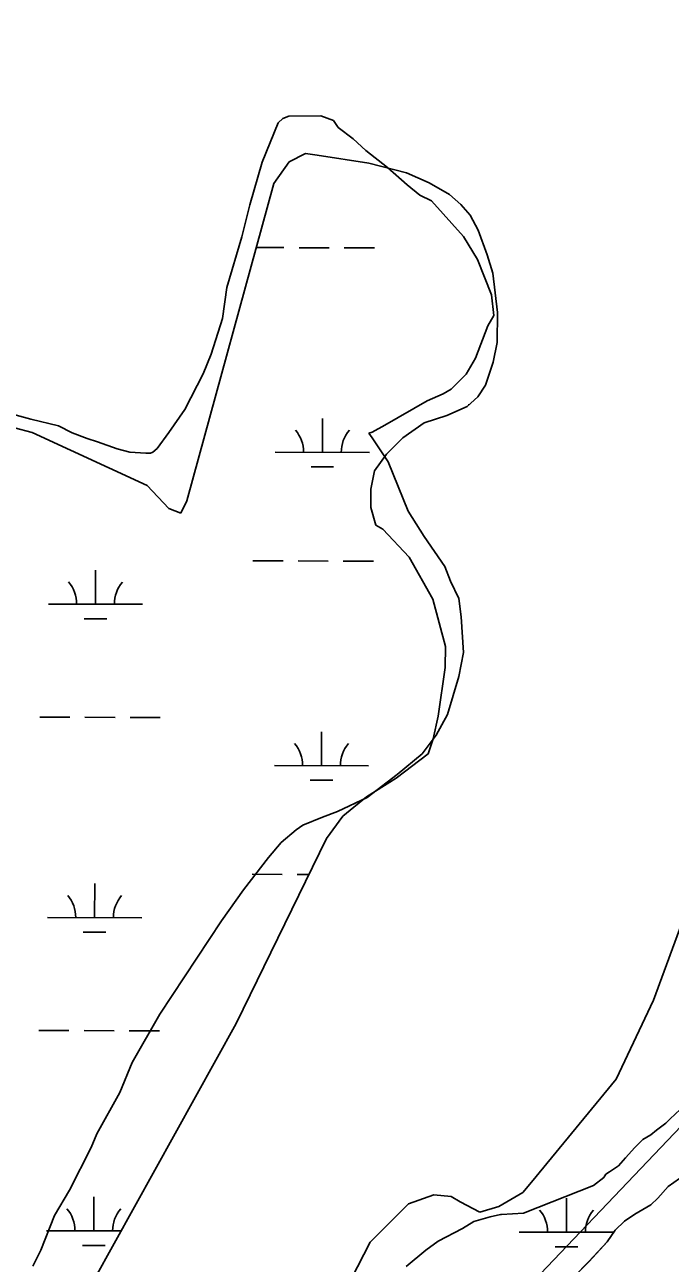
# Model space of a CAD drawing. Extents: x 3161665 to 3199565, y 885729 to 911164.
# Drawn here: x 3167730 to 3168415, y 901332 to 902647 of the extents above; entities that cross this region are included whole.
import ezdxf

# ---------------------------------------------------------------- set-up
doc = ezdxf.new("R2010")
doc.units = 0
for name, color, linetype in [('V-ROAD-CNTR', 7, 'Continuous'), ('V-SITE-VEGE', 7, 'Continuous'), ('V-WETL-SWMP', 7, 'Continuous')]:
    doc.layers.add(name, color=color, linetype=linetype)

msp = doc.modelspace()

# ---------------------------------------------------------------- linework, layer by layer
at = {"layer": 'V-ROAD-CNTR'}
msp.add_lwpolyline([(3168946.2, 902701.5), (3168955.2, 902630.5), (3168961.5, 902535.9), (3168961.5, 902441.4), (3168955.9, 902353.5), (3168941.7, 902266.1), (3168918.1, 902177.7), (3168890.1, 902100.2), (3168863.3, 902033.6), (3168829.6, 901958.4), (3168794.4, 901901.3), (3168736.7, 901818.3), (3168666.2, 901730.6), (3168563.2, 901615.8), (3168462.2, 901514.4), (3168199, 901238.5), (3167670.2, 900679.2), (3166933.6, 899908), (3166499.2, 899454), (3166011.1, 898943.9)], dxfattribs=at)
at = {"layer": 'V-SITE-VEGE'}
for p, q in [((3167998.9, 902542.3), (3168003.8, 902547.1)), ((3168003.8, 902547.1), (3168009.9, 902549.6)), ((3168009.9, 902549.6), (3168044.1, 902549.7)), ((3168044.1, 902549.7), (3168057.5, 902544.8)), ((3168057.5, 902544.8), (3168062.4, 902537.5)), ((3167981.9, 902500.7), (3167998.9, 902542.3)), ((3168062.4, 902537.5), (3168078.3, 902525.3)), ((3168078.3, 902525.3), (3168091.7, 902513.2)), ((3168091.7, 902513.2), (3168115, 902494.9)), ((3167968.6, 902455.5), (3167981.9, 902500.7)), ((3168115, 902494.9), (3168135.8, 902476.7)), ((3168135.8, 902476.7), (3168149.2, 902465.7)), ((3168149.2, 902465.7), (3168161.4, 902459.6)), ((3167960.2, 902421.4), (3167968.6, 902455.5)), ((3168161.4, 902459.6), (3168195.7, 902421.9)), ((3167944.4, 902367.6), (3167960.2, 902421.4)), ((3168195.7, 902421.9), (3168210.4, 902397.5)), ((3168210.4, 902397.5), (3168225.1, 902359.7)), ((3167939.6, 902334.7), (3167944.4, 902367.6)), ((3168225.1, 902359.7), (3168227.6, 902337.8)), ((3167927.5, 902296.8), (3167939.6, 902334.7)), ((3168227.6, 902337.8), (3168221.5, 902326.8)), ((3168221.5, 902326.8), (3168208.2, 902292.6)), ((3167919, 902276), (3167927.5, 902296.8)), ((3168208.2, 902292.6), (3168198.5, 902275.5)), ((3167899.6, 902238.2), (3167919, 902276)), ((3168198.5, 902275.5), (3168182.6, 902259.6)), ((3168182.6, 902259.6), (3168174.1, 902254.7)), ((3168157, 902247.3), (3168111.9, 902221.6)), ((3168174.1, 902254.7), (3168157, 902247.3)), ((3167712.9, 902234.1), (3167736.1, 902228)), ((3167882.5, 902213.7), (3167899.6, 902238.2)), ((3167736.1, 902228), (3167765.4, 902220.8)), ((3167765.4, 902220.8), (3167780, 902213.5)), ((3168111.9, 902221.6), (3168098.5, 902214.2)), ((3167780, 902213.5), (3167795.9, 902207.4)), ((3167795.9, 902207.4), (3167806.9, 902203.8)), ((3167806.9, 902203.8), (3167827.7, 902196.5)), ((3167870.4, 902196.6), (3167882.5, 902213.7)), ((3168098.5, 902214.2), (3168094.9, 902213)), ((3168094.9, 902213), (3168098.5, 902208.1)), ((3168098.5, 902208.1), (3168115.7, 902182.5)), ((3167827.7, 902196.5), (3167841.1, 902192.9)), ((3167841.1, 902192.9), (3167858.2, 902191.7)), ((3167858.2, 902191.7), (3167863.1, 902191.7)), ((3167863.1, 902191.7), (3167865.5, 902192.9)), ((3167865.5, 902192.9), (3167870.4, 902196.6)), ((3168115.7, 902182.5), (3168136.6, 902130.1)), ((3168136.6, 902130.1), (3168153.7, 902103.3)), ((3168153.7, 902103.3), (3168175.7, 902071.6)), ((3168175.7, 902071.6), (3168181.9, 902055.8)), ((3168181.9, 902055.8), (3168190.5, 902037.5)), ((3168190.5, 902037.5), (3168192.9, 902018)), ((3168192.9, 902018), (3168195.5, 901980.2)), ((3168195.5, 901980.2), (3168190.6, 901954.5)), ((3168190.6, 901954.5), (3168178.5, 901914.2)), ((3168178.5, 901914.2), (3168166.4, 901892.2)), ((3168166.4, 901892.2), (3168151.8, 901872.7)), ((3168151.8, 901872.7), (3168125, 901850.6)), ((3168125, 901850.6), (3168093.3, 901826.2)), ((3168093.3, 901826.2), (3168061.6, 901811.4)), ((3168061.6, 901811.4), (3168045.8, 901805.3)), ((3168025.1, 901796.7), (3168017.7, 901791.8)), ((3168045.8, 901805.3), (3168025.1, 901796.7)), ((3168017.7, 901791.8), (3168001.9, 901778.4)), ((3168001.9, 901778.4), (3167988.5, 901762.5)), ((3167988.5, 901762.5), (3167961.8, 901728.2)), ((3167961.8, 901728.2), (3167938.6, 901695.2)), ((3167938.6, 901695.2), (3167873, 901596.2)), ((3167873, 901596.2), (3167843.8, 901544.9)), ((3167843.8, 901544.9), (3167830.5, 901513.2)), ((3167830.5, 901513.2), (3167806.2, 901469.2)), ((3168415, 901485.2), (3168430.9, 901499.9)), ((3168400.4, 901473), (3168410.2, 901480.3)), ((3168410.2, 901480.3), (3168415, 901485.2)), ((3167806.2, 901469.2), (3167800.1, 901454.5)), ((3168385.8, 901463.2), (3168394.3, 901468.1)), ((3168394.3, 901468.1), (3168400.4, 901473)), ((3167800.1, 901454.5), (3167777, 901409.3)), ((3168367.5, 901443.6), (3168377.3, 901454.6)), ((3168377.3, 901454.6), (3168385.8, 901463.2)), ((3168360.2, 901435.1), (3168367.5, 901443.6)), ((3168346.8, 901426.5), (3168350.5, 901428.9)), ((3168350.5, 901428.9), (3168360.2, 901435.1)), ((3168259.1, 901384.8), (3168333.4, 901414.3)), ((3168333.4, 901414.3), (3168344.4, 901422.8)), ((3168344.4, 901422.8), (3168346.8, 901426.5)), ((3168425, 901421.8), (3168412.8, 901413.2)), ((3167777, 901409.3), (3167761.2, 901382.4)), ((3168401.8, 901401), (3168394.5, 901393.7)), ((3168412.8, 901413.2), (3168401.8, 901401)), ((3168394.5, 901393.7), (3168377.4, 901383.9)), ((3167761.2, 901382.4), (3167746.6, 901345.8)), ((3168194.4, 901368.8), (3168206.6, 901376.1)), ((3168206.6, 901376.1), (3168223.7, 901381.1)), ((3168223.7, 901381.1), (3168234.7, 901383.5)), ((3168234.7, 901383.5), (3168235.8, 901383.6)), ((3168235.8, 901383.6), (3168259.1, 901384.8)), ((3168366.5, 901376.5), (3168356.7, 901366.7)), ((3168377.4, 901383.9), (3168366.5, 901376.5)), ((3168168.8, 901355.3), (3168194.4, 901368.8)), ((3168356.7, 901366.7), (3168348.2, 901354.5)), ((3168155.4, 901345.5), (3168168.8, 901355.3)), ((3168348.2, 901354.5), (3168328.8, 901333.7)), ((3167746.6, 901345.8), (3167738.1, 901328.7)), ((3168134.7, 901328.4), (3168155.4, 901345.5)), ((3168328.8, 901333.7), (3168312.9, 901317.8))]:
    msp.add_line(p, q, dxfattribs=at)
at = {"layer": 'V-WETL-SWMP'}
for p, q in [((3168010.4, 902501), (3168027.8, 902509.9)), ((3168027.8, 902509.9), (3168040, 902508.2)), ((3168040, 902508.2), (3168095, 902499.6)), ((3167994.3, 902477.9), (3168010.4, 902501)), ((3168095, 902499.6), (3168134.9, 902489.2)), ((3168134.9, 902489.2), (3168159.2, 902478.7)), ((3167901.6, 902141.2), (3167994.3, 902477.9)), ((3168159.2, 902478.7), (3168180.5, 902466.5)), ((3168180.5, 902466.5), (3168192.6, 902455.7)), ((3168192.6, 902455.7), (3168202.5, 902444.4)), ((3168202.5, 902444.4), (3168211, 902428.5)), ((3168211, 902428.5), (3168220.7, 902402.3)), ((3167975.6, 902410.1), (3168004.9, 902410)), ((3168020.9, 902409.9), (3168052.9, 902409.9)), ((3168068.9, 902409.8), (3168100.9, 902409.7)), ((3168220.7, 902402.3), (3168226.5, 902382.8)), ((3168226.5, 902382.8), (3168231.5, 902341)), ((3168231.5, 902341), (3168231.4, 902309.4)), ((3168231.4, 902309.4), (3168227.1, 902288.5)), ((3168227.1, 902288.5), (3168218.9, 902264)), ((3168218.9, 902264), (3168210.8, 902251.4)), ((3168210.8, 902251.4), (3168199.4, 902241.3)), ((3168200.4, 902243), (3168201.3, 902242.9)), ((3167676.5, 902229.8), (3167737.5, 902213.8)), ((3168177.7, 902231.6), (3168153.9, 902224)), ((3168199.4, 902241.3), (3168177.7, 902231.6)), ((3168045.7, 902192.6), (3168045.8, 902228.6)), ((3168153.9, 902224), (3168131, 902208.2)), ((3167737.5, 902213.8), (3167859.5, 902157.5)), ((3168131, 902208.2), (3168113.9, 902190.6)), ((3167995.7, 902192.8), (3168095.7, 902192.5)), ((3168113.9, 902190.6), (3168101.1, 902173)), ((3168033.6, 902177.2), (3168057.6, 902177.2)), ((3168101.1, 902173), (3168097, 902153.5)), ((3167859.5, 902157.5), (3167882.7, 902133.1)), ((3168097, 902153.5), (3168097.1, 902133.9)), ((3167895.5, 902128.2), (3167901.6, 902141.2)), ((3167882.7, 902133.1), (3167895.5, 902128.2)), ((3168097.1, 902133.9), (3168102.4, 902115.4)), ((3168102.4, 902115.4), (3168109.7, 902111.1)), ((3168109.7, 902111.1), (3168138, 902081.4)), ((3167971.9, 902077.4), (3168003.9, 902077.3)), ((3168019.9, 902077.3), (3168051.9, 902077.2)), ((3168067.9, 902077.1), (3168099.9, 902077.1)), ((3168138, 902081.4), (3168163, 902036.9)), ((3167804.7, 902031.4), (3167804.8, 902067.4)), ((3168163, 902036.9), (3168176.5, 901986.6)), ((3167754.7, 902031.6), (3167854.7, 902031.3)), ((3167792.7, 902016), (3167816.7, 902016)), ((3168176.5, 901986.6), (3168176, 901964.1)), ((3168176, 901964.1), (3168168.6, 901912.6)), ((3167745.6, 901911.5), (3167777.6, 901911.4)), ((3167793.6, 901911.4), (3167825.6, 901911.3)), ((3167841.6, 901911.3), (3167873.6, 901911.2)), ((3168168.6, 901912.6), (3168163.3, 901888.5)), ((3168044.7, 901860), (3168044.8, 901896)), ((3168163.3, 901888.5), (3168158, 901872.4)), ((3168158, 901872.4), (3168124, 901846.6)), ((3168397.1, 901610.9), (3168490.3, 901864.8)), ((3167994.7, 901860.1), (3168094.7, 901859.8)), ((3168032.7, 901844.6), (3168056.7, 901844.5)), ((3168124, 901846.6), (3168092.5, 901827)), ((3168092.5, 901827), (3168067.3, 901806.5)), ((3168067.3, 901806.5), (3168050, 901782.6)), ((3168050, 901782.6), (3167954.2, 901586.1)), ((3167971, 901744.7), (3168003, 901744.6)), ((3168019, 901744.6), (3168031.4, 901744.6)), ((3167803.8, 901698.8), (3167803.9, 901734.8)), ((3167753.8, 901698.9), (3167853.8, 901698.6)), ((3167791.8, 901683.4), (3167815.8, 901683.3)), ((3168357.7, 901527.2), (3168397.1, 901610.9)), ((3167954.2, 901586.1), (3167802.9, 901313.8)), ((3167744.6, 901578.9), (3167776.6, 901578.8)), ((3167792.6, 901578.7), (3167824.6, 901578.6)), ((3167840.6, 901578.6), (3167872.6, 901578.5)), ((3168267.6, 901418), (3168357.7, 901527.2)), ((3168258.7, 901406.7), (3168267.6, 901418)), ((3168424.9, 901421.8), (3168412.8, 901413.2)), ((3167802.9, 901366.1), (3167803, 901402.1)), ((3168137, 901394.8), (3168164.2, 901404.5)), ((3168164.2, 901404.5), (3168182.6, 901402.6)), ((3168182.6, 901402.6), (3168191.9, 901396.9)), ((3168233.1, 901391.9), (3168258.7, 901406.7)), ((3168304.8, 901364.7), (3168304.9, 901400.7)), ((3168401.8, 901401), (3168394.5, 901393.7)), ((3168412.8, 901413.2), (3168401.8, 901401)), ((3168096.5, 901354.3), (3168137, 901394.8)), ((3168191.9, 901396.9), (3168212.8, 901385.9)), ((3168212.8, 901385.9), (3168233.1, 901391.9)), ((3168394.5, 901393.7), (3168377.4, 901383.9)), ((3168366.5, 901376.5), (3168356.7, 901366.7)), ((3168377.4, 901383.9), (3168366.5, 901376.5)), ((3167752.9, 901366.2), (3167831.9, 901366)), ((3168254.8, 901364.8), (3168354.8, 901364.6)), ((3168356.7, 901366.7), (3168348.2, 901354.5)), ((3167790.9, 901350.7), (3167814.9, 901350.6)), ((3167968.5, 901105.9), (3168096.5, 901354.3)), ((3168292.8, 901349.3), (3168316.8, 901349.2)), ((3168348.2, 901354.5), (3168328.7, 901333.7)), ((3168328.7, 901333.7), (3168312.9, 901317.8))]:
    msp.add_line(p, q, dxfattribs=at)
for centre, start, end in [((3167990.4, 902193.3), 359.0698, 40.6135), ((3168100.9, 902193), 139.0698, 180.6135), ((3167749.5, 902032.1), 359.0698, 40.6135), ((3167860, 902031.8), 139.0698, 180.6135), ((3167989.5, 901860.6), 359.0698, 40.6135), ((3168100, 901860.3), 139.0698, 180.6135), ((3167748.6, 901699.4), 359.0698, 40.6135), ((3167859.1, 901699.1), 139.0698, 180.6135), ((3167747.7, 901366.7), 359.0698, 40.6135), ((3167858.1, 901366.4), 139.0698, 180.6135), ((3168249.6, 901365.3), 359.0698, 40.6135), ((3168360.1, 901365), 139.0698, 180.6135)]:
    msp.add_arc(centre, 35.2, start, end, dxfattribs=at)

doc.saveas('drawing.dxf')
